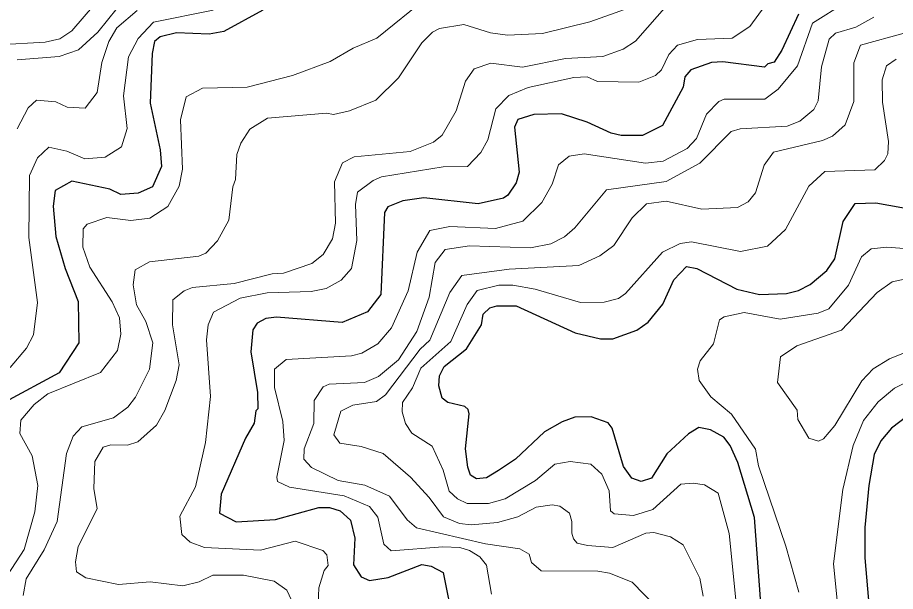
# Model space of a CAD drawing. Extents: x 673.3 to 698.5, y 6984.3 to 7012.3.
# Drawn here: x 674.118 to 675.174, y 7007.811 to 7008.501 of the extents above; entities that cross this region are included whole.
import ezdxf

# ---------------------------------------------------------------- set-up
doc = ezdxf.new("R2010")
doc.units = 0
doc.header["$LTSCALE"] = 0.032
doc.layers.add('1', color=7, linetype='Continuous', lineweight=25)
doc.layers.add('2', color=7, linetype='Continuous', lineweight=13)

msp = doc.modelspace()

# ---------------------------------------------------------------- linework, layer by layer
at = {"layer": '1'}
for points in [[(674.4132, 7008.5094), (674.3663, 7008.4841), (674.3489, 7008.4809), (674.3095, 7008.4824), (674.2901, 7008.4776), (674.283, 7008.4721), (674.2803, 7008.4575), (674.2779, 7008.3979), (674.29, 7008.3416), (674.2915, 7008.3217), (674.2805, 7008.2973), (674.2636, 7008.2895), (674.2428, 7008.2879), (674.2294, 7008.2944), (674.1839, 7008.304), (674.1637, 7008.2928), (674.1614, 7008.274), (674.1646, 7008.2376), (674.1758, 7008.1991), (674.1915, 7008.1592), (674.1923, 7008.1095), (674.1684, 7008.0735), (674.103, 7008.038)], [(675.0573, 7008.5047), (675.0373, 7008.4615), (675.0281, 7008.447), (675.0206, 7008.445), (675.0165, 7008.4411), (674.9662, 7008.4474), (674.9529, 7008.4466), (674.9279, 7008.4379), (674.9207, 7008.4293), (674.9186, 7008.4171), (674.8939, 7008.3708), (674.8698, 7008.3588), (674.8441, 7008.3587), (674.832, 7008.3616), (674.8033, 7008.375), (674.7725, 7008.3851), (674.7392, 7008.3843), (674.7201, 7008.3781), (674.716, 7008.3687), (674.7215, 7008.3149), (674.7181, 7008.3021), (674.7079, 7008.2873), (674.7026, 7008.2837), (674.6722, 7008.2765), (674.607, 7008.2838), (674.5817, 7008.2805), (674.5635, 7008.2729), (674.5597, 7008.2664), (674.5552, 7008.1677), (674.5392, 7008.147), (674.5086, 7008.134), (674.4298, 7008.1404), (674.4171, 7008.1388), (674.4065, 7008.1331), (674.4015, 7008.125), (674.3991, 7008.0989), (674.407, 7008.0497), (674.4073, 7008.03), (674.4049, 7008.0279), (674.403, 7008.0131), (674.3926, 7007.9947), (674.3633, 7007.9276), (674.3612, 7007.9049), (674.3814, 7007.8944), (674.4287, 7007.897), (674.4806, 7007.9116), (674.4936, 7007.9116), (674.5064, 7007.9075), (674.5188, 7007.8961), (674.5238, 7007.8746), (674.5225, 7007.8424), (674.5317, 7007.828), (674.5414, 7007.8238), (674.5642, 7007.8274), (674.6046, 7007.8431), (674.6157, 7007.8408), (674.63, 7007.8335), (674.6425, 7007.7718)], [(675.0134, 7007.7802), (675.0043, 7007.8995), (674.9846, 7007.9656), (674.9751, 7007.9862), (674.9675, 7007.9963), (674.9515, 7008.005), (674.9375, 7008.0076), (674.925, 7008.0001), (674.8992, 7007.9759), (674.8806, 7007.9469), (674.868, 7007.9427), (674.8569, 7007.9468), (674.847, 7007.9609), (674.8335, 7008.0069), (674.8285, 7008.0132), (674.8082, 7008.0206), (674.7883, 7008.02), (674.7732, 7008.0147), (674.752, 7008.0024), (674.717, 7007.9698), (674.6965, 7007.9561), (674.6821, 7007.947), (674.6704, 7007.9461), (674.6631, 7007.9504), (674.6598, 7007.96), (674.657, 7007.9819), (674.6616, 7008.0242), (674.6601, 7008.0294), (674.6563, 7008.0328), (674.6356, 7008.0378), (674.6291, 7008.0432), (674.6251, 7008.0577), (674.6259, 7008.0697), (674.6313, 7008.081), (674.6583, 7008.1024), (674.6761, 7008.1312), (674.6781, 7008.1442), (674.6864, 7008.1516), (674.6946, 7008.1541), (674.7179, 7008.1542), (674.7888, 7008.1214), (674.8192, 7008.1145), (674.8343, 7008.1145), (674.863, 7008.1248), (674.8768, 7008.1344), (674.8942, 7008.156), (674.9074, 7008.1852), (674.9228, 7008.2014), (674.9353, 7008.199), (674.9834, 7008.1742), (675.0103, 7008.1675), (675.0428, 7008.169), (675.0574, 7008.1724), (675.0713, 7008.1797), (675.0913, 7008.1966), (675.1009, 7008.2105), (675.1111, 7008.2556), (675.1256, 7008.2771), (675.1503, 7008.278), (675.2015, 7008.2686)], [(675.1877, 7008.0209), (675.169, 7008.0071), (675.1563, 7007.9918), (675.1483, 7007.9751), (675.1419, 7007.938), (675.137, 7007.8875), (675.137, 7007.851), (675.1475, 7007.73), (675.1516, 7007.7234), (675.1608, 7007.6765), (675.1696, 7007.6592), (675.194, 7007.6264)]]:
    msp.add_lwpolyline(points, dxfattribs=at)
at = {"layer": '2'}
for points in [[(675.0725, 7008.5914), (674.9987, 7008.4901), (674.9775, 7008.476), (674.936, 7008.4743), (674.912, 7008.4676), (674.9016, 7008.4564), (674.8927, 7008.438), (674.8853, 7008.4312), (674.8653, 7008.4231), (674.8155, 7008.4238)], [(674.0946, 7008.4678), (674.1516, 7008.4712), (674.1691, 7008.475), (674.1836, 7008.4846), (674.2382, 7008.5483)], [(674.1012, 7007.8223), (674.1262, 7007.8609), (674.1392, 7007.9062), (674.1427, 7007.9379), (674.1359, 7007.9738), (674.1213, 7008.0005), (674.1223, 7008.0166), (674.1383, 7008.0352), (674.1549, 7008.0484), (674.218, 7008.074), (674.2387, 7008.1003), (674.2427, 7008.1199), (674.2411, 7008.1396), (674.2323, 7008.159), (674.2055, 7008.2005), (674.1971, 7008.2246), (674.1972, 7008.2467), (674.202, 7008.2524), (674.2257, 7008.2601), (674.2545, 7008.2568), (674.2773, 7008.2594), (674.2993, 7008.2736), (674.3128, 7008.298), (674.3167, 7008.3183), (674.3145, 7008.3777), (674.3213, 7008.4054), (674.3406, 7008.4157), (674.3944, 7008.4169), (674.4491, 7008.431), (674.4942, 7008.4477), (674.5221, 7008.4637), (674.5503, 7008.4758), (674.6108, 7008.5252)], [(674.453, 7007.7888), (674.4423, 7007.8121), (674.4271, 7007.823), (674.39, 7007.8301), (674.3532, 7007.83), (674.3367, 7007.822), (674.3173, 7007.8175), (674.2777, 7007.822), (674.2398, 7007.8188), (674.2005, 7007.8268), (674.1893, 7007.8341), (674.1882, 7007.846), (674.1915, 7007.8645), (674.2142, 7007.9101), (674.2103, 7007.9344), (674.2113, 7007.9668), (674.2215, 7007.9839), (674.2305, 7007.9867), (674.2507, 7007.9866), (674.263, 7007.9906), (674.2853, 7008.0104), (674.2954, 7008.0283), (674.3093, 7008.0641), (674.3128, 7008.0832), (674.3047, 7008.1312), (674.3053, 7008.1614), (674.3187, 7008.1721), (674.3288, 7008.1762), (674.379, 7008.181), (674.4246, 7008.1924), (674.4383, 7008.1933), (674.4721, 7008.2049), (674.4857, 7008.2156), (674.497, 7008.2347), (674.5009, 7008.2533), (674.4994, 7008.3031), (674.509, 7008.3259), (674.523, 7008.3334), (674.5903, 7008.3397), (674.6187, 7008.3509), (674.6288, 7008.3591), (674.6458, 7008.3886), (674.6571, 7008.4244), (674.6675, 7008.4392), (674.6873, 7008.4459), (674.7254, 7008.441), (674.7771, 7008.4515), (674.8223, 7008.4539), (674.8464, 7008.4627), (674.8612, 7008.4724), (674.9017, 7008.5183)], [(675.033, 7008.4144), (675.0563, 7008.4426), (675.0743, 7008.4939), (675.114, 7008.5189)], [(674.118, 7008.367), (674.1313, 7008.3921), (674.1413, 7008.4014), (674.1643, 7008.3994), (674.1779, 7008.3928), (674.1999, 7008.3916), (674.2143, 7008.4105), (674.2197, 7008.4465), (674.2281, 7008.4719), (674.2379, 7008.4882), (674.2623, 7008.5093)], [(674.2382, 7008.5121), (674.2148, 7008.4831), (674.1919, 7008.462), (674.1686, 7008.4538), (674.1181, 7008.45)], [(674.3538, 7008.5094), (674.2819, 7008.4953), (674.2633, 7008.4754), (674.2519, 7008.4533), (674.246, 7008.4064), (674.2501, 7008.3673), (674.2435, 7008.3451), (674.2238, 7008.3329), (674.1992, 7008.3308), (674.1778, 7008.3401), (674.1561, 7008.3448), (674.1424, 7008.3319), (674.1329, 7008.3109), (674.1321, 7008.2364), (674.1426, 7008.1581), (674.1378, 7008.119), (674.1292, 7008.1033)], [(674.8551, 7008.5128), (674.8063, 7008.4956), (674.7496, 7008.4817), (674.7074, 7008.4796), (674.6871, 7008.4825), (674.6548, 7008.4922), (674.6258, 7008.4874), (674.6175, 7008.4833), (674.6045, 7008.4702), (674.5766, 7008.4282), (674.5492, 7008.4012), (674.5174, 7008.3884), (674.4982, 7008.384), (674.4898, 7008.3856), (674.4189, 7008.3798), (674.3979, 7008.3663), (674.3868, 7008.3495), (674.382, 7008.3362), (674.3804, 7008.3059), (674.3771, 7008.2973), (674.3723, 7008.2572), (674.359, 7008.2323)], [(675.1481, 7008.5011), (675.1262, 7008.4892), (675.1017, 7008.4819), (675.0942, 7008.4746), (675.085, 7008.4415), (675.0808, 7008.4005), (675.0756, 7008.3903), (675.0591, 7008.3763), (675.0438, 7008.37), (674.9871, 7008.3668), (674.9764, 7008.3638), (674.9389, 7008.3254), (674.8981, 7008.3036)], [(674.9426, 7007.8048), (674.9386, 7007.8266), (674.9186, 7007.8668), (674.9035, 7007.8764), (674.8835, 7007.8814), (674.8738, 7007.8805), (674.8343, 7007.8636), (674.8036, 7007.8657), (674.7911, 7007.8685), (674.7869, 7007.874), (674.785, 7007.8805), (674.785, 7007.8946), (674.7821, 7007.9046), (674.7705, 7007.9132), (674.7613, 7007.9148), (674.7418, 7007.9118), (674.7199, 7007.9003), (674.6953, 7007.8936), (674.664, 7007.8905), (674.6499, 7007.8922), (674.6305, 7007.9002), (674.6134, 7007.9236), (674.5907, 7007.948), (674.5582, 7007.9765), (674.5317, 7007.9848), (674.5061, 7007.9889), (674.4986, 7007.999), (674.5071, 7008.0275), (674.5216, 7008.0345), (674.5499, 7008.0391), (674.5608, 7008.0472), (674.6025, 7008.1018), (674.6141, 7008.1128), (674.6383, 7008.1701), (674.6524, 7008.1907), (674.7096, 7008.1982), (674.7933, 7008.2024), (674.8186, 7008.2142), (674.8354, 7008.2266), (674.8575, 7008.2599), (674.8747, 7008.2766), (674.8981, 7008.2797), (674.9412, 7008.2703), (674.9839, 7008.2723), (674.9969, 7008.2789), (675.0055, 7008.2899), (675.0162, 7008.3232), (675.0271, 7008.339), (675.0862, 7008.3529), (675.0984, 7008.3582), (675.1135, 7008.3718), (675.1238, 7008.3997), (675.124, 7008.4464), (675.1318, 7008.4673), (675.1844, 7008.4818)], [(675.1748, 7008.4508), (675.1633, 7008.4426), (675.1581, 7008.4258), (675.1585, 7008.399), (675.1655, 7008.3518), (675.1646, 7008.3368), (675.1606, 7008.3288), (675.149, 7008.3177), (675.0892, 7008.3156), (675.0697, 7008.2981), (675.0416, 7008.2457), (675.0199, 7008.2256), (674.9875, 7008.2195), (674.9288, 7008.2308), (674.9149, 7008.229), (674.8937, 7008.2187), (674.8492, 7008.1687), (674.8408, 7008.1627), (674.8239, 7008.1583), (674.7954, 7008.158), (674.7409, 7008.1739), (674.7138, 7008.1787), (674.6969, 7008.1787), (674.6711, 7008.1725), (674.6588, 7008.1557), (674.6392, 7008.1113), (674.6031, 7008.079), (674.5932, 7008.0555), (674.5811, 7008.0376), (674.5808, 7008.0266), (674.5849, 7008.0125), (674.5924, 7008.001), (674.617, 7007.9851), (674.6302, 7007.9563), (674.6372, 7007.931), (674.6473, 7007.9218), (674.6588, 7007.9164), (674.6848, 7007.9164), (674.7047, 7007.9219), (674.741, 7007.944), (674.7642, 7007.9635), (674.7827, 7007.967), (674.8076, 7007.9638), (674.821, 7007.9516), (674.8298, 7007.9314), (674.8312, 7007.9077), (674.8358, 7007.904), (674.859, 7007.9019), (674.8823, 7007.9093), (674.916, 7007.9394), (674.9307, 7007.9409), (674.9444, 7007.9386), (674.9606, 7007.9289), (674.9741, 7007.8803), (674.9838, 7007.7846)], [(674.8155, 7008.4238), (674.8031, 7008.4295), (674.7871, 7008.4288), (674.7322, 7008.4165), (674.7092, 7008.407), (674.6933, 7008.3909), (674.6837, 7008.3537), (674.6754, 7008.3386), (674.6596, 7008.3215), (674.6301, 7008.3212), (674.5559, 7008.3091), (674.5458, 7008.3049), (674.5271, 7008.2909), (674.5246, 7008.2758), (674.5262, 7008.2325), (674.52, 7008.199), (674.5077, 7008.1847), (674.4893, 7008.1749), (674.4713, 7008.1711), (674.4184, 7008.1697), (674.3861, 7008.1632), (674.3541, 7008.1466), (674.3478, 7008.1313), (674.3455, 7008.113), (674.3503, 7008.0452), (674.3445, 7007.9898), (674.3324, 7007.9363), (674.3137, 7007.901), (674.3161, 7007.8792), (674.3261, 7007.8699), (674.3431, 7007.8633), (674.4105, 7007.8603), (674.4522, 7007.8709), (674.4856, 7007.86), (674.4901, 7007.8546), (674.4919, 7007.8418), (674.4871, 7007.8358), (674.4808, 7007.8149), (674.4797, 7007.7956)], [(674.6884, 7007.8074), (674.6822, 7007.8421), (674.6744, 7007.8522), (674.6619, 7007.86), (674.6501, 7007.8635), (674.6299, 7007.8644), (674.5675, 7007.8596), (674.5588, 7007.8676), (674.5515, 7007.8999), (674.5416, 7007.9129), (674.5112, 7007.9255), (674.4454, 7007.9358), (674.4311, 7007.9426), (674.4301, 7007.9482), (674.439, 7007.9921), (674.4373, 7008.0149), (674.4273, 7008.056), (674.4273, 7008.0778), (674.4412, 7008.0893), (674.5201, 7008.0938), (674.5324, 7008.0971), (674.5514, 7008.1082), (674.5682, 7008.1275), (674.5879, 7008.1719), (674.5989, 7008.2185), (674.614, 7008.2445), (674.638, 7008.2495), (674.693, 7008.2472), (674.7259, 7008.2557), (674.7487, 7008.2784), (674.7612, 7008.3003), (674.7689, 7008.3236), (674.7817, 7008.3339), (674.7998, 7008.3367), (674.8736, 7008.3254), (674.8948, 7008.3279), (674.9236, 7008.3433), (674.9346, 7008.3552), (674.9466, 7008.3845), (674.9614, 7008.3999), (674.968, 7008.4027), (675.0169, 7008.4027), (675.033, 7008.4144)], [(674.8981, 7008.3036), (674.8264, 7008.2937), (674.7884, 7008.2479), (674.7759, 7008.2369), (674.7597, 7008.2286), (674.7353, 7008.2236), (674.6618, 7008.226), (674.6327, 7008.2217), (674.6206, 7008.2062), (674.6134, 7008.1644), (674.5985, 7008.1231), (674.5764, 7008.0889), (674.5525, 7008.0689), (674.5354, 7008.0618), (674.4931, 7008.0597), (674.4859, 7008.0568), (674.4749, 7008.0402), (674.4748, 7008.0126), (674.4632, 7007.9821), (674.4627, 7007.9697), (674.4719, 7007.9595), (674.5041, 7007.9439), (674.5359, 7007.9384), (674.5656, 7007.925), (674.5868, 7007.8966), (674.5982, 7007.887), (674.681, 7007.8677), (674.7222, 7007.8617), (674.7336, 7007.8556), (674.7364, 7007.8455), (674.7481, 7007.8353), (674.8161, 7007.835), (674.8301, 7007.8327), (674.8574, 7007.8218), (674.8868, 7007.7917)], [(674.359, 7008.2323), (674.3449, 7008.2174), (674.3364, 7008.2139), (674.2772, 7008.207), (674.26, 7008.1973), (674.2575, 7008.1793), (674.2613, 7008.1554), (674.2728, 7008.135), (674.2809, 7008.1094), (674.277, 7008.078), (674.2601, 7008.0441), (674.2511, 7008.0323), (674.2337, 7008.0195), (674.1956, 7008.0085), (674.1854, 7007.9973), (674.1773, 7007.9763), (674.166, 7007.8947), (674.1504, 7007.8605), (674.1289, 7007.8256), (674.125, 7007.8057)], [(675.0578, 7007.8097), (675.0423, 7007.8651), (675.0093, 7007.9618), (675.0058, 7007.9815), (674.9767, 7008.0238), (674.9519, 7008.0446), (674.9378, 7008.0641), (674.9358, 7008.0778), (674.9393, 7008.0879), (674.9553, 7008.1082), (674.9623, 7008.137), (674.9679, 7008.141), (674.992, 7008.1461), (675.0354, 7008.138), (675.0809, 7008.1454), (675.0938, 7008.1504), (675.1176, 7008.179), (675.133, 7008.2131), (675.1449, 7008.2226), (675.1636, 7008.2244), (675.2203, 7008.2203)], [(675.1923, 7008.1876), (675.1699, 7008.1828), (675.1521, 7008.1701), (675.109, 7008.1247), (675.0555, 7008.1061), (675.0359, 7008.0929), (675.032, 7008.0617), (675.0559, 7008.0286), (675.0565, 7008.0173), (675.0697, 7007.9947), (675.0813, 7007.9914), (675.0874, 7007.994), (675.1011, 7008.0103), (675.1333, 7008.0637), (675.1472, 7008.0781), (675.1669, 7008.0903), (675.1956, 7008.1021)], [(674.1292, 7008.1033), (674.1097, 7008.0798)], [(675.2077, 7008.0723), (675.1729, 7008.0549), (675.153, 7008.0384), (675.1355, 7008.0161), (675.123, 7007.9862), (675.1108, 7007.9333), (675.0996, 7007.8439), (675.1068, 7007.7719), (675.1383, 7007.694), (675.1496, 7007.6438), (675.1747, 7007.597)]]:
    msp.add_lwpolyline(points, dxfattribs=at)

doc.saveas('drawing.dxf')
